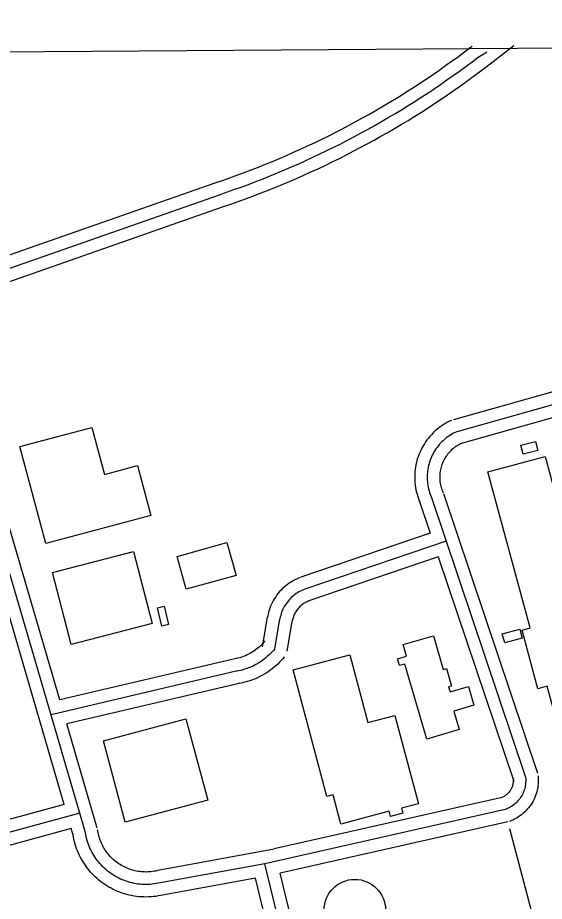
# Model space of a CAD drawing. Extents: x 3508733 to 3546731, y 546897 to 572481.
# Drawn here: x 3513922 to 3514553, y 569469 to 570527 of the extents above; entities that cross this region are included whole.
import ezdxf

# ---------------------------------------------------------------- set-up
doc = ezdxf.new("R2010")
doc.units = 0
for name, color, linetype in [('V-BLDG-OTLN', 7, 'Continuous'), ('V-DOMW-TANK', 7, 'Continuous'), ('V-GRID-FRAM', 7, 'Continuous'), ('V-ROAD-CNTR', 7, 'Continuous'), ('V-SITE-OTLN', 7, 'Continuous'), ('V-UTIL-LINE', 7, 'Continuous')]:
    doc.layers.add(name, color=color, linetype=linetype)

msp = doc.modelspace()

# ---------------------------------------------------------------- linework, layer by layer
at = {"layer": 'V-BLDG-OTLN'}
for points in [[(3513955.6, 569897.6), (3513924.6, 570013.5), (3514010.9, 570036.6), (3514026, 569980.3), (3514065.4, 569990.8), (3514081.4, 569931.2)], [(3514524.7, 570015.1), (3514542.2, 570019.7), (3514545, 570008.9), (3514527.5, 570004.4)], [(3514553.8, 570001.9), (3514629.7, 569721.4), (3514562.6, 569703.2), (3514556.3, 569726.6), (3514545.1, 569723.6), (3514526.1, 569793.8), (3514535.7, 569796.4), (3514485.1, 569983.3)], [(3514112.9, 569882), (3514172.7, 569898.6), (3514183.6, 569859.3), (3514123.8, 569842.7)], [(3513963.9, 569862.9), (3514060.9, 569888), (3514083.3, 569801.6), (3513986.3, 569776.5)], [(3514097.4, 569822.3), (3514102.6, 569800.6), (3514094.6, 569798.6), (3514089.4, 569820.4)], [(3514502.4, 569789.3), (3514523.4, 569795), (3514526.3, 569784.2), (3514505.3, 569778.6)], [(3514419.9, 569787), (3514431.7, 569746.6), (3514435.5, 569747.7), (3514441.6, 569726.8), (3514438, 569725.7), (3514439.8, 569719.7), (3514461.9, 569726.2), (3514468.5, 569703.8), (3514444.4, 569696.7), (3514450.9, 569674.7), (3514412.1, 569663.3), (3514385.8, 569753.2), (3514379.5, 569751.4), (3514377.1, 569759.5), (3514387.9, 569762.7), (3514383.9, 569776.4)], [(3514373.8, 569691.7), (3514402.1, 569585.9), (3514381.9, 569580.5), (3514383.5, 569574.6), (3514368.6, 569570.6), (3514367, 569576.8), (3514309.1, 569561.4), (3514299.8, 569596.4), (3514292.3, 569594.4), (3514251.8, 569746.1), (3514319.7, 569764.2), (3514341.4, 569683)], [(3514123.5, 569687.5), (3514149.6, 569590.2), (3514050.9, 569563.8), (3514024.9, 569661.1)]]:
    msp.add_lwpolyline(points, close=True, dxfattribs=at)
at = {"layer": 'V-DOMW-TANK'}
msp.add_circle((3514325.8, 569458.5), 36.8, dxfattribs=at)
at = {"layer": 'V-GRID-FRAM'}
msp.add_lwpolyline([(3512800, 570478.9), (3544431.3, 570695.1), (3544563.5, 552512.4), (3512916.4, 552296.1), (3512800, 570478.9)], dxfattribs=at)
at = {"layer": 'V-ROAD-CNTR'}
for points in [[(3514158.7, 570329.4), (3514167.4, 570332.4), (3514176.1, 570335.4), (3514184.7, 570338.5), (3514193.3, 570341.7), (3514201.8, 570344.9), (3514210.3, 570348.2), (3514218.8, 570351.7), (3514227.3, 570355.1), (3514235.7, 570358.7), (3514244.1, 570362.3), (3514252.5, 570366), (3514260.9, 570369.7), (3514269.2, 570373.6), (3514277.4, 570377.5), (3514285.7, 570381.5), (3514293.9, 570385.5), (3514302.1, 570389.6), (3514310.2, 570393.8), (3514318.3, 570398.1), (3514326.4, 570402.4), (3514334.4, 570406.8), (3514342.4, 570411.3), (3514350.3, 570415.8), (3514358.2, 570420.4), (3514366.1, 570425.1), (3514373.9, 570429.8), (3514381.7, 570434.6), (3514389.5, 570439.5), (3514397.2, 570444.5), (3514404.8, 570449.5), (3514412.4, 570454.5), (3514420, 570459.7), (3514427.5, 570464.9), (3514435, 570470.2), (3514442.5, 570475.5), (3514449.8, 570480.9), (3514457.2, 570486.3), (3514464.5, 570491.9), (3514466.3, 570493.2)], [(3514168.4, 570301), (3514177.2, 570304), (3514186.1, 570307.1), (3514195, 570310.3), (3514203.8, 570313.6), (3514212.6, 570316.9), (3514221.4, 570320.3), (3514230.1, 570323.8), (3514238.8, 570327.4), (3514247.5, 570331.1), (3514256.1, 570334.8), (3514264.7, 570338.6), (3514273.3, 570342.5), (3514281.9, 570346.4), (3514290.4, 570350.4), (3514298.8, 570354.5), (3514307.3, 570358.7), (3514315.7, 570362.9), (3514324, 570367.2), (3514332.4, 570371.6), (3514340.7, 570376), (3514348.9, 570380.6), (3514357.1, 570385.2), (3514365.3, 570389.8), (3514373.4, 570394.6), (3514381.5, 570399.4), (3514389.6, 570404.2), (3514397.6, 570409.2), (3514405.5, 570414.2), (3514413.5, 570419.3), (3514421.3, 570424.4), (3514429.2, 570429.6), (3514437, 570434.9), (3514444.7, 570440.3), (3514452.4, 570445.7), (3514460, 570451.2), (3514467.6, 570456.7), (3514475.2, 570462.3), (3514482.7, 570468), (3514516.3, 570493.8)], [(3514163.6, 570315.2), (3514172.3, 570318.2), (3514181.1, 570321.3), (3514189.8, 570324.4), (3514198.5, 570327.6), (3514207.2, 570330.9), (3514215.9, 570334.3), (3514224.5, 570337.7), (3514233.1, 570341.3), (3514241.6, 570344.9), (3514250.1, 570348.5), (3514258.6, 570352.3), (3514267.1, 570356.1), (3514275.5, 570360), (3514283.9, 570364), (3514292.3, 570368), (3514300.6, 570372.1), (3514308.9, 570376.3), (3514317.1, 570380.5), (3514325.3, 570384.8), (3514333.5, 570389.2), (3514341.7, 570393.7), (3514349.8, 570398.2), (3514357.8, 570402.8), (3514365.8, 570407.5), (3514373.8, 570412.2), (3514381.7, 570417), (3514389.6, 570421.9), (3514397.5, 570426.9), (3514405.3, 570431.9), (3514413.1, 570436.9), (3514420.8, 570442.1), (3514428.5, 570447.3), (3514436.1, 570452.6), (3514443.7, 570457.9), (3514451.2, 570463.3), (3514458.7, 570468.8), (3514466.2, 570474.3), (3514473.6, 570479.9), (3514475.4, 570481.3)], [(3514475.4, 570481.3), (3514480.3, 570484.1), (3514484.1, 570486.2)], [(3513825.2, 570212.8), (3514158.6, 570329.3)], [(3513815.2, 570193.4), (3514163.6, 570315.2)], [(3513833.6, 570183.9), (3514168.5, 570301)], [(3514003, 569552.6), (3513815.2, 570193.4), (3513271.4, 570044.2), (3513165.2, 570016.7)], [(3513972.4, 569710.2), (3513833.6, 570183.9)], [(3514785.4, 570141.9), (3514443.8, 570045.8)], [(3514803.7, 570131.4), (3514447.9, 570031.4)], [(3514793.1, 570112.9), (3514451.9, 570016.9)], [(3514441.5, 570045), (3514439.3, 570043.9), (3514436.9, 570042.7), (3514434.5, 570041.4), (3514432.2, 570039.9), (3514429.9, 570038.4), (3514427.6, 570036.9), (3514425.5, 570035.2), (3514423.4, 570033.4), (3514421.3, 570031.6), (3514419.4, 570029.7), (3514417.5, 570027.8), (3514415.6, 570025.7), (3514413.9, 570023.6), (3514412.2, 570021.5), (3514410.6, 570019.2), (3514409.1, 570017), (3514407.7, 570014.6), (3514406.4, 570012.3), (3514405.1, 570009.8), (3514403.9, 570007.3), (3514402.9, 570004.8), (3514401.9, 570002.3), (3514401, 569999.7), (3514400.2, 569997.1), (3514399.5, 569994.4), (3514398.9, 569991.8), (3514398.5, 569989.1), (3514398.1, 569986.4), (3514397.8, 569983.7), (3514397.6, 569980.9), (3514397.5, 569978.2), (3514397.5, 569975.5), (3514397.6, 569972.7), (3514397.8, 569970), (3514398.1, 569967.3), (3514398.5, 569964.6), (3514399, 569961.9), (3514399.6, 569959.2), (3514400.3, 569956.6), (3514401.1, 569954), (3514401.9, 569951.4), (3514402.9, 569948.8), (3514403.9, 569946.6)], [(3514447.9, 570031.4), (3514445.9, 570030.5), (3514444, 570029.5), (3514442, 570028.4), (3514440.2, 570027.3), (3514438.4, 570026.1), (3514436.6, 570024.8), (3514434.9, 570023.5), (3514433.2, 570022.1), (3514431.5, 570020.6), (3514430, 570019.1), (3514428.4, 570017.5), (3514427, 570015.9), (3514425.6, 570014.2), (3514424.3, 570012.5), (3514423, 570010.7), (3514421.8, 570008.9), (3514420.6, 570007), (3514419.6, 570005.1), (3514418.6, 570003.2), (3514417.6, 570001.2), (3514416.8, 569999.2), (3514416, 569997.2), (3514415.3, 569995.1), (3514414.7, 569993), (3514414.1, 569990.9), (3514413.6, 569988.8), (3514413.3, 569986.6), (3514412.9, 569984.5), (3514412.7, 569982.3), (3514412.5, 569980.1), (3514412.5, 569977.9), (3514412.5, 569975.8), (3514412.5, 569973.6), (3514412.7, 569971.4), (3514413, 569969.2), (3514413.3, 569967.1), (3514413.7, 569964.9), (3514414.1, 569962.8), (3514414.7, 569960.7), (3514415.3, 569958.6), (3514416, 569956.5), (3514416.8, 569954.5), (3514417.7, 569952.5)], [(3514454.2, 570017.8), (3514452.5, 570017), (3514451, 570016.2), (3514449.6, 570015.4), (3514448.2, 570014.6), (3514446.8, 570013.7), (3514445.5, 570012.7), (3514444.2, 570011.8), (3514443, 570010.7), (3514441.7, 570009.6), (3514440.6, 570008.5), (3514439.4, 570007.3), (3514438.3, 570006.1), (3514437.3, 570004.8), (3514436.3, 570003.5), (3514435.3, 570002.2), (3514434.4, 570000.9), (3514433.6, 569999.5), (3514432.8, 569998), (3514432, 569996.6), (3514431.3, 569995.1), (3514430.7, 569993.6), (3514430.1, 569992.1), (3514429.6, 569990.5), (3514429.1, 569989), (3514428.7, 569987.4), (3514428.3, 569985.8), (3514428.1, 569984.2), (3514427.8, 569982.6), (3514427.6, 569980.9), (3514427.5, 569979.3), (3514427.5, 569977.7), (3514427.5, 569976), (3514427.5, 569974.4), (3514427.6, 569972.8), (3514427.8, 569971.2), (3514428.1, 569969.5), (3514428.4, 569967.9), (3514428.7, 569966.3), (3514429.1, 569964.8), (3514429.6, 569963.2), (3514430.1, 569961.6), (3514430.7, 569960.1), (3514431.5, 569958.4)], [(3514417.7, 569952.5), (3514530.3, 569617.8)], [(3514431.9, 569957.3), (3514544.5, 569622.5)], [(3514403.4, 569947.7), (3514416.2, 569909.9)], [(3514416.2, 569909.9), (3514261.1, 569857.1)], [(3514435.2, 569900.5), (3514265.9, 569842.9)], [(3514425.8, 569881.4), (3514270.8, 569828.7)], [(3514425.8, 569881.4), (3514516.1, 569613)], [(3514260.5, 569856.8), (3514258.4, 569856), (3514256.1, 569855), (3514253.8, 569853.9), (3514251.5, 569852.7), (3514249.4, 569851.4), (3514247.2, 569850), (3514245.1, 569848.5), (3514243.1, 569846.9), (3514241.2, 569845.3), (3514239.3, 569843.6), (3514237.5, 569841.7), (3514235.8, 569839.9), (3514234.1, 569837.9), (3514232.6, 569835.9), (3514231.1, 569833.8), (3514229.7, 569831.7), (3514228.4, 569829.5), (3514227.2, 569827.3), (3514226.1, 569825), (3514225, 569822.6), (3514224.1, 569820.2), (3514223.3, 569817.8), (3514222.6, 569815.4), (3514222, 569812.9), (3514221.5, 569810.5), (3514221.3, 569809.4)], [(3513977.9, 569585), (3513899.8, 569851.4)], [(3514265.9, 569842.9), (3514264.1, 569842.2), (3514262.4, 569841.4), (3514260.6, 569840.5), (3514258.9, 569839.6), (3514257.3, 569838.6), (3514255.7, 569837.6), (3514254.1, 569836.5), (3514252.6, 569835.3), (3514251.1, 569834), (3514249.7, 569832.7), (3514248.3, 569831.4), (3514247, 569829.9), (3514245.8, 569828.5), (3514244.6, 569827), (3514243.5, 569825.4), (3514242.4, 569823.8), (3514241.4, 569822.1), (3514240.5, 569820.4), (3514239.7, 569818.7), (3514238.9, 569816.9), (3514238.2, 569815.1), (3514237.6, 569813.3), (3514237.1, 569811.4), (3514236.6, 569809.6), (3514236.2, 569807.7), (3514236, 569806.8)], [(3514271.4, 569828.9), (3514269.9, 569828.3), (3514268.7, 569827.8), (3514267.5, 569827.2), (3514266.4, 569826.6), (3514265.2, 569825.9), (3514264.1, 569825.2), (3514263.1, 569824.4), (3514262, 569823.6), (3514261.1, 569822.8), (3514260.1, 569821.9), (3514259.2, 569821), (3514258.3, 569820), (3514257.4, 569819), (3514256.6, 569818), (3514255.9, 569816.9), (3514255.2, 569815.8), (3514254.5, 569814.7), (3514253.9, 569813.6), (3514253.3, 569812.4), (3514252.8, 569811.2), (3514252.3, 569810), (3514251.9, 569808.7), (3514251.5, 569807.5), (3514251.2, 569806.2), (3514250.9, 569804.9), (3514250.8, 569804.2)], [(3514215.1, 569773.9), (3514221.3, 569809.3)], [(3514229.9, 569771.3), (3514236, 569806.8)], [(3514244.7, 569768.7), (3514250.8, 569804.2)], [(3514218.4, 569780.9), (3514217, 569779.2), (3514215.7, 569777.8), (3514214.3, 569776.4), (3514212.9, 569775), (3514211.5, 569773.7), (3514210, 569772.4), (3514208.5, 569771.2), (3514206.9, 569770), (3514205.3, 569768.8), (3514203.7, 569767.8), (3514202, 569766.8), (3514200.3, 569765.8), (3514198.5, 569764.9), (3514196.8, 569764), (3514195, 569763.2), (3514193.2, 569762.5), (3514191.3, 569761.8), (3514189.5, 569761.2), (3514187.6, 569760.7), (3514185.7, 569760.2), (3514183.8, 569759.7), (3514181.8, 569759.4), (3514181.3, 569759.3)], [(3514229.9, 569771.3), (3514228.3, 569769.4), (3514226.7, 569767.6), (3514225, 569765.8), (3514223.2, 569764.1), (3514221.4, 569762.5), (3514219.6, 569760.9), (3514217.7, 569759.3), (3514215.7, 569757.8), (3514213.7, 569756.4), (3514211.7, 569755.1), (3514209.6, 569753.8), (3514207.4, 569752.6), (3514205.3, 569751.5), (3514203.1, 569750.4), (3514200.8, 569749.4), (3514198.6, 569748.5), (3514196.3, 569747.7), (3514193.9, 569746.9), (3514191.6, 569746.2), (3514189.2, 569745.6), (3514186.8, 569745.1), (3514184.4, 569744.6), (3514183.8, 569744.5)], [(3514180.4, 569759.1), (3513972.4, 569710.2)], [(3514241.4, 569761.7), (3514239.7, 569759.6), (3514237.7, 569757.4), (3514235.7, 569755.3), (3514233.6, 569753.2), (3514231.4, 569751.2), (3514229.2, 569749.3), (3514226.9, 569747.5), (3514224.5, 569745.7), (3514222.1, 569744), (3514219.7, 569742.4), (3514217.2, 569740.9), (3514214.6, 569739.4), (3514212, 569738.1), (3514209.4, 569736.8), (3514206.7, 569735.6), (3514204, 569734.5), (3514201.2, 569733.5), (3514198.4, 569732.6), (3514195.6, 569731.7), (3514192.7, 569731), (3514189.9, 569730.4), (3514187.1, 569729.8), (3514186.3, 569729.7)], [(3514183.8, 569744.5), (3513962, 569692.4)], [(3514187.3, 569729.9), (3513980.9, 569681.4)], [(3514017.4, 569556.8), (3513980.9, 569681.4)], [(3514515.4, 569616.5), (3514515.5, 569615.1), (3514515.5, 569614.1), (3514515.5, 569613.1), (3514515.5, 569612), (3514515.4, 569611), (3514515.2, 569610), (3514515, 569609), (3514514.8, 569608), (3514514.5, 569607.1), (3514514.2, 569606.1), (3514513.8, 569605.2), (3514513.4, 569604.2), (3514512.9, 569603.3), (3514512.4, 569602.4), (3514511.9, 569601.6), (3514511.3, 569600.8), (3514510.6, 569599.9), (3514510, 569599.2), (3514509.3, 569598.4), (3514508.6, 569597.7), (3514507.8, 569597), (3514507, 569596.4), (3514506.2, 569595.8), (3514505.3, 569595.2), (3514504.5, 569594.7), (3514503.6, 569594.2), (3514502.7, 569593.8), (3514501.7, 569593.4), (3514500.5, 569593)], [(3514530.3, 569617.8), (3514530.5, 569616), (3514530.5, 569614.3), (3514530.5, 569612.6), (3514530.4, 569610.9), (3514530.3, 569609.2), (3514530, 569607.5), (3514529.7, 569605.8), (3514529.3, 569604.1), (3514528.8, 569602.5), (3514528.2, 569600.9), (3514527.6, 569599.3), (3514526.9, 569597.7), (3514526.1, 569596.2), (3514525.2, 569594.7), (3514524.3, 569593.2), (3514523.3, 569591.8), (3514522.3, 569590.5), (3514521.2, 569589.2), (3514520, 569587.9), (3514518.8, 569586.7), (3514517.5, 569585.6), (3514516.2, 569584.5), (3514514.8, 569583.5), (3514513.3, 569582.6), (3514511.9, 569581.7), (3514510.4, 569580.9), (3514508.8, 569580.1), (3514507.2, 569579.5), (3514505.7, 569578.9)], [(3514545.3, 569619.1), (3514545.4, 569617), (3514545.5, 569614.6), (3514545.5, 569612.2), (3514545.4, 569609.8), (3514545.1, 569607.4), (3514544.8, 569605), (3514544.3, 569602.6), (3514543.8, 569600.2), (3514543.1, 569597.9), (3514542.3, 569595.6), (3514541.4, 569593.4), (3514540.4, 569591.2), (3514539.3, 569589.1), (3514538.1, 569587), (3514536.8, 569584.9), (3514535.4, 569582.9), (3514533.9, 569581), (3514532.4, 569579.2), (3514530.7, 569577.4), (3514529, 569575.7), (3514527.2, 569574.1), (3514525.3, 569572.6), (3514523.4, 569571.2), (3514521.3, 569569.9), (3514519.3, 569568.6), (3514517.1, 569567.5), (3514515, 569566.4), (3514512.7, 569565.5), (3514510.9, 569564.8)], [(3514502.4, 569593.5), (3514229.2, 569531.9)], [(3513977.9, 569585), (3513558.2, 569470.9)], [(3514505.7, 569578.9), (3514218.1, 569514)], [(3513996.5, 569574.5), (3513547.6, 569452.5)], [(3514509, 569564.3), (3514236.3, 569502.8)], [(3513986.3, 569556.2), (3513831.2, 569514)], [(3513988.6, 569548.4), (3513986.3, 569556.2)], [(3514096, 569476.5), (3514093.4, 569475.9), (3514090.5, 569475.4), (3514087.6, 569474.9), (3514084.7, 569474.6), (3514081.8, 569474.3), (3514078.9, 569474.2), (3514076, 569474.1), (3514073, 569474.2), (3514070.1, 569474.3), (3514067.2, 569474.5), (3514064.3, 569474.9), (3514061.4, 569475.3), (3514058.6, 569475.8), (3514055.7, 569476.4), (3514052.9, 569477.1), (3514050.1, 569477.9), (3514047.3, 569478.8), (3514044.5, 569479.8), (3514041.8, 569480.9), (3514039.2, 569482), (3514036.5, 569483.3), (3514033.9, 569484.6), (3514031.4, 569486), (3514028.9, 569487.5), (3514026.4, 569489.1), (3514024, 569490.8), (3514021.7, 569492.5), (3514019.4, 569494.4), (3514017.2, 569496.3), (3514015, 569498.2), (3514012.9, 569500.3), (3514010.9, 569502.4), (3514009, 569504.5), (3514007.1, 569506.8), (3514005.3, 569509.1), (3514003.6, 569511.4), (3514001.9, 569513.8), (3514000.4, 569516.3), (3513998.9, 569518.8), (3513997.5, 569521.4), (3513996.2, 569524), (3513994.9, 569526.6), (3513993.8, 569529.3), (3513992.7, 569532), (3513991.8, 569534.8), (3513990.9, 569537.6), (3513990.1, 569540.4), (3513989.4, 569543.2), (3513988.8, 569546.1), (3513988.4, 569548.9), (3513988.1, 569550.4)], [(3514092.7, 569491.1), (3514090.4, 569490.6), (3514088, 569490.2), (3514085.6, 569489.8), (3514083.2, 569489.5), (3514080.8, 569489.3), (3514078.3, 569489.2), (3514075.9, 569489.1), (3514073.5, 569489.2), (3514071.1, 569489.3), (3514068.7, 569489.5), (3514066.3, 569489.7), (3514063.9, 569490.1), (3514061.5, 569490.5), (3514059.1, 569491), (3514056.7, 569491.6), (3514054.4, 569492.3), (3514052.1, 569493), (3514049.8, 569493.8), (3514047.6, 569494.7), (3514045.4, 569495.7), (3514043.2, 569496.7), (3514041, 569497.8), (3514038.9, 569499), (3514036.8, 569500.3), (3514034.8, 569501.6), (3514032.8, 569503), (3514030.9, 569504.4), (3514029, 569505.9), (3514027.1, 569507.5), (3514025.3, 569509.1), (3514023.6, 569510.8), (3514021.9, 569512.6), (3514020.3, 569514.4), (3514018.7, 569516.2), (3514017.2, 569518.1), (3514015.8, 569520.1), (3514014.4, 569522.1), (3514013.1, 569524.1), (3514011.9, 569526.2), (3514010.7, 569528.3), (3514009.7, 569530.5), (3514008.6, 569532.7), (3514007.7, 569534.9), (3514006.8, 569537.2), (3514006, 569539.5), (3514005.3, 569541.8), (3514004.6, 569544.1), (3514004.1, 569546.5), (3514003.6, 569548.9), (3514003.2, 569551.2), (3514003, 569552.6)], [(3514089.5, 569505.8), (3514087.4, 569505.3), (3514085.5, 569505), (3514083.6, 569504.7), (3514081.6, 569504.4), (3514079.7, 569504.3), (3514077.8, 569504.2), (3514075.9, 569504.1), (3514073.9, 569504.2), (3514072, 569504.2), (3514070.1, 569504.4), (3514068.2, 569504.6), (3514066.3, 569504.9), (3514064.4, 569505.2), (3514062.5, 569505.6), (3514060.6, 569506.1), (3514058.8, 569506.6), (3514056.9, 569507.2), (3514055.1, 569507.9), (3514053.3, 569508.6), (3514051.6, 569509.4), (3514049.8, 569510.2), (3514048.1, 569511.1), (3514046.4, 569512), (3514044.8, 569513), (3514043.1, 569514), (3514041.6, 569515.1), (3514040, 569516.3), (3514038.5, 569517.5), (3514037, 569518.7), (3514035.6, 569520), (3514034.2, 569521.4), (3514032.9, 569522.8), (3514031.6, 569524.2), (3514030.4, 569525.7), (3514029.2, 569527.2), (3514028.1, 569528.8), (3514027, 569530.4), (3514025.9, 569532), (3514024.9, 569533.6), (3514024, 569535.3), (3514023.2, 569537), (3514022.3, 569538.8), (3514021.6, 569540.6), (3514020.9, 569542.4), (3514020.3, 569544.2), (3514019.7, 569546), (3514019.2, 569547.9), (3514018.7, 569549.8), (3514018.3, 569551.6), (3514018, 569553.6), (3514017.8, 569554.8)], [(3514229.3, 569531.3), (3514229.3, 569531.3), (3514090, 569505.9)], [(3513051.3, 568790.7), (3513581.5, 568929.5), (3514309.7, 569136.4), (3514218.1, 569514), (3514092.7, 569491.1)], [(3513586.6, 568946.5), (3514291.7, 569146.9), (3514206.9, 569496.7), (3514095.4, 569476.4)], [(3514327.7, 569125.9), (3514327.7, 569125.9), (3514236.3, 569502.8)]]:
    msp.add_lwpolyline(points, dxfattribs=at)
at = {"layer": 'V-SITE-OTLN'}
msp.add_line((3512800, 570478.9), (3514621.2, 570491.3), dxfattribs=at)
at = {"layer": 'V-UTIL-LINE'}
msp.add_lwpolyline([(3514303, 569285.2), (3514565.5, 569351.7), (3514511.5, 569555.7)], dxfattribs=at)

doc.saveas('drawing.dxf')
